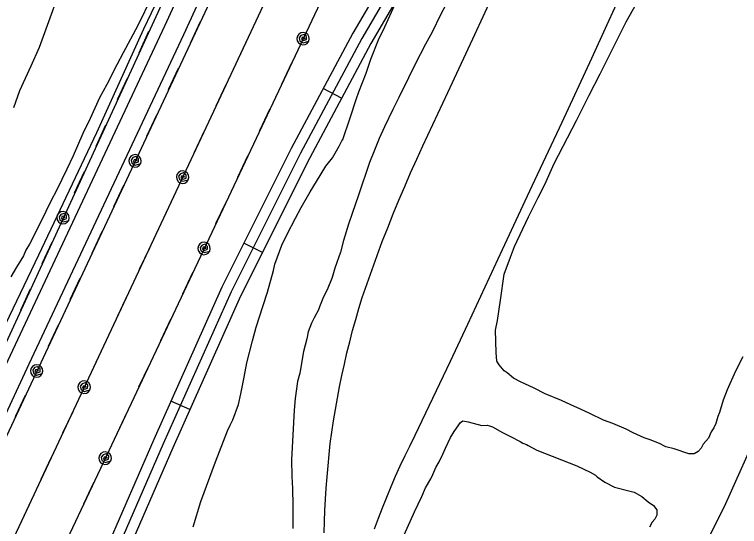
# Model space of a CAD drawing. Extents: x 3625074 to 3663148, y 511451 to 537151.
# Drawn here: x 3652036 to 3653081, y 518184 to 518921 of the extents above; entities that cross this region are included whole.
import ezdxf

# ---------------------------------------------------------------- set-up
doc = ezdxf.new("R2010")
doc.units = 0
for name, color, linetype in [('V-RAIL-TRAK', 7, 'Continuous'), ('V-ROAD-CNTR', 7, 'Continuous'), ('V-SITE-VEGE', 7, 'Continuous'), ('V-TOPO-SHOR', 7, 'Continuous'), ('V-UTIL-LINE', 7, 'Continuous')]:
    doc.layers.add(name, color=color, linetype=linetype)

msp = doc.modelspace()

# ---------------------------------------------------------------- linework, layer by layer
at = {"layer": 'V-RAIL-TRAK'}
for points in [[(3652482.6, 518174.8), (3652483, 518190.9), (3652483.6, 518207), (3652484.4, 518223), (3652485.4, 518239.1), (3652486.6, 518255.2), (3652488, 518271.2), (3652489.5, 518287.3), (3652491.3, 518303.3), (3652493.6, 518319.7), (3652496, 518336.1), (3652498.7, 518352.4), (3652501.6, 518368.8), (3652504.7, 518385.1), (3652508, 518401.3), (3652511.5, 518417.5), (3652515.3, 518433.7), (3652519.3, 518449.8), (3652523.4, 518465.8), (3652527.8, 518481.8), (3652532.4, 518497.7), (3652537.3, 518513.6), (3652544.2, 518533.8), (3652551.4, 518554), (3652558.7, 518574.1), (3652566.2, 518594.1), (3652574, 518614), (3652581.9, 518633.9), (3652590.1, 518653.7), (3652598.4, 518673.3), (3652607, 518693), (3652615.7, 518712.5), (3652624.7, 518731.9), (3652660.8, 518808.8), (3652696.7, 518885.9), (3652732.3, 518963.1)], [(3652911.5, 518954.5), (3652889.4, 518906.1), (3652867.5, 518857.6), (3652824.7, 518765.7), (3652781.7, 518673.8), (3652738.7, 518582), (3652714, 518528.3), (3652689.1, 518474.8), (3652664, 518421.3), (3652638.7, 518367.9), (3652613.1, 518314.7), (3652605.7, 518300.1), (3652598.5, 518285.4), (3652591.6, 518270.6), (3652584.8, 518255.7), (3652578.3, 518240.7), (3652572, 518225.6), (3652565.9, 518210.4), (3652560, 518195.1), (3652554.3, 518179.8)]]:
    msp.add_lwpolyline(points, dxfattribs=at)
at = {"layer": 'V-ROAD-CNTR'}
for p, q in [((3652507.6, 518800.5), (3652481.1, 518814.7)), ((3652393.7, 518578.5), (3652366.8, 518591.9)), ((3652289.1, 518352.2), (3652261.7, 518364.4))]:
    msp.add_line(p, q, dxfattribs=at)
for points in [[(3653675.6, 521336.6), (3653663.2, 521281.1), (3653546.2, 521057.4), (3653438.7, 520830.2), (3653355, 520648.6), (3653273.3, 520439.4), (3653200.7, 520308.3), (3653139.6, 520170.9), (3653091.2, 520048.9), (3653018.4, 519869.6), (3652945.3, 519722.8), (3652898.8, 519596.9), (3652869.3, 519520.8), (3652796, 519388.4), (3652714.6, 519242.2), (3652615.3, 519050.7), (3652523.6, 518894), (3652434.9, 518728.2), (3652335, 518528.2), (3652236.9, 518309.1), (3652169.5, 518153.7), (3652039.7, 517812.8)], [(3653690.3, 521333.3), (3653677.4, 521275.9), (3653559.6, 521050.7), (3653452.3, 520823.9), (3653368.9, 520642.8), (3653286.9, 520433), (3653214.1, 520301.6), (3653153.4, 520165.1), (3653105.2, 520043.3), (3653032.1, 519863.4), (3652959.1, 519716.8), (3652912.8, 519591.5), (3652882.9, 519514.5), (3652809.1, 519381.1), (3652727.8, 519235.1), (3652628.4, 519043.5), (3652536.7, 518886.6), (3652448.2, 518721.4), (3652348.6, 518521.8), (3652250.7, 518303), (3652183.4, 518148.1), (3652053.7, 517807.5)], [(3653704.9, 521330), (3653691.6, 521270.7), (3653573.1, 521044), (3653465.9, 520817.5), (3653382.7, 520636.9), (3653300.5, 520426.7), (3653227.6, 520294.9), (3653167.3, 520159.3), (3653119.1, 520037.8), (3653045.8, 519857.2), (3652972.8, 519710.9), (3652926.9, 519586.2), (3652896.5, 519508.1), (3652822.2, 519373.8), (3652741, 519228), (3652641.5, 519036.3), (3652549.8, 518879.3), (3652461.6, 518714.5), (3652362.1, 518515.4), (3652264.4, 518297), (3652197.3, 518142.4), (3652067.8, 517802.2)], [(3651403.7, 517088.3), (3651444.3, 517175.7), (3651606.2, 517525.6), (3651780.4, 517893.3), (3652030.4, 518430.6), (3652252.9, 518904.8), (3652465, 519366), (3652614.1, 519691.3), (3652848.5, 520204.7), (3653109.5, 520745.2), (3653180.3, 520905.6), (3653198.7, 520958.5), (3653207, 521019.1)], [(3651430.9, 517075.7), (3651471.5, 517163.1), (3651633.3, 517512.9), (3651807.5, 517880.6), (3652057.6, 518417.9), (3652280.1, 518892.2), (3652492.2, 519353.5), (3652630.1, 519654.2)]]:
    msp.add_lwpolyline(points, dxfattribs=at)
at = {"layer": 'V-SITE-VEGE'}
for p, q in [((3652087.8, 518916.4), (3652098, 518944.7)), ((3652235.2, 518949.4), (3652214.2, 518905)), ((3652569.6, 518903.1), (3652584.3, 518934.8)), ((3652658.1, 518935.7), (3652650.2, 518920.6)), ((3652650.2, 518920.6), (3652638, 518895.7)), ((3652072.1, 518873.9), (3652087.8, 518916.4)), ((3652214.2, 518905), (3652192.7, 518866)), ((3652560.8, 518884.5), (3652569.6, 518903.1)), ((3652638, 518895.7), (3652628.2, 518878.1)), ((3652549.6, 518856.7), (3652560.8, 518884.5)), ((3652628.2, 518878.1), (3652613.5, 518849.3)), ((3652060.3, 518847.1), (3652072.1, 518873.9)), ((3652192.7, 518866), (3652183.9, 518848.4)), ((3652542.7, 518836.7), (3652549.6, 518856.7)), ((3652044.2, 518811.5), (3652060.3, 518847.1)), ((3652183.9, 518848.4), (3652169.2, 518820.1)), ((3652613.5, 518849.3), (3652603.7, 518829.8)), ((3652532.4, 518809.9), (3652542.7, 518836.7)), ((3652603.7, 518829.8), (3652590, 518801.5)), ((3652169.2, 518820.1), (3652158.9, 518801.1)), ((3652035.3, 518787.1), (3652044.2, 518811.5)), ((3652529, 518800.1), (3652532.4, 518809.9)), ((3652158.9, 518801.1), (3652145.2, 518771.3)), ((3652519.2, 518770.8), (3652529, 518800.1)), ((3652590, 518801.5), (3652581.2, 518784.4)), ((3652581.2, 518784.4), (3652569.5, 518759.1)), ((3652145.2, 518771.3), (3652134.9, 518749.9)), ((3652509.4, 518741.1), (3652519.2, 518770.8)), ((3652569.5, 518759.1), (3652561.6, 518742.5)), ((3652134.9, 518749.9), (3652120.7, 518717.6)), ((3652507.9, 518739.1), (3652509.4, 518741.1)), ((3652561.6, 518742.5), (3652554.8, 518725.9)), ((3652494.2, 518714.7), (3652504, 518731.3)), ((3652504, 518731.3), (3652507.9, 518739.1)), ((3652554.8, 518725.9), (3652547.9, 518707.8)), ((3652120.7, 518717.6), (3652111.9, 518698.1)), ((3652484.9, 518702.5), (3652494.2, 518714.7)), ((3652471.2, 518680.6), (3652484.9, 518702.5)), ((3652547.9, 518707.8), (3652531.7, 518661)), ((3652111.9, 518698.1), (3652097.2, 518668.4)), ((3652462.4, 518665.9), (3652471.2, 518680.6)), ((3652097.2, 518668.4), (3652088.4, 518651.3)), ((3652449.2, 518643), (3652462.4, 518665.9)), ((3652531.7, 518661), (3652522.9, 518634.6)), ((3652088.4, 518651.3), (3652074.7, 518623.5)), ((3652440.9, 518627.9), (3652449.2, 518643)), ((3652429.1, 518604.9), (3652440.9, 518627.9)), ((3652522.9, 518634.6), (3652517.5, 518619)), ((3652074.7, 518623.5), (3652058, 518590.3)), ((3652517.5, 518619), (3652510.2, 518595.6)), ((3652421.3, 518588.8), (3652429.1, 518604.9)), ((3652510.2, 518595.6), (3652505.8, 518579)), ((3652058, 518590.3), (3652052.7, 518581.5)), ((3652411.5, 518561.5), (3652421.3, 518588.8)), ((3652052.7, 518581.5), (3652049.2, 518573.7)), ((3652505.8, 518579), (3652497.9, 518556)), ((3652049.2, 518573.7), (3652039.4, 518557.1)), ((3652039.4, 518557.1), (3652031.1, 518543.4)), ((3652409.5, 518552.2), (3652411.5, 518561.5)), ((3652497.9, 518556), (3652494, 518542.4)), ((3652400.7, 518521), (3652409.5, 518552.2)), ((3652494, 518542.4), (3652486.6, 518524.8)), ((3652486.6, 518524.8), (3652481.7, 518514.6)), ((3652394.3, 518500.5), (3652400.7, 518521)), ((3652481.7, 518514.6), (3652475.9, 518499.9)), ((3652384.5, 518470.7), (3652394.3, 518500.5)), ((3652474.4, 518496), (3652468, 518484.3)), ((3652475.9, 518499.9), (3652474.4, 518496)), ((3652468, 518484.3), (3652464.1, 518476.5)), ((3652379.1, 518451.2), (3652384.5, 518470.7)), ((3652464.1, 518476.5), (3652459.2, 518464.3)), ((3652459.2, 518464.3), (3652457.3, 518454)), ((3652370.8, 518419.5), (3652379.1, 518451.2)), ((3652457.3, 518454), (3652452.8, 518436)), ((3652452.8, 518436), (3652447.4, 518404.7)), ((3652367.3, 518399), (3652370.8, 518419.5)), ((3652362.4, 518374.6), (3652367.3, 518399)), ((3652447.4, 518404.7), (3652444, 518392.5)), ((3652444, 518392.5), (3652440.5, 518368.1)), ((3652359, 518359.4), (3652362.4, 518374.6)), ((3652440.5, 518368.1), (3652439.1, 518351.5)), ((3652350.7, 518337.5), (3652359, 518359.4)), ((3652439.1, 518351.5), (3652435.6, 518279.8)), ((3652347.2, 518329.7), (3652350.7, 518337.5)), ((3652678.9, 518333.5), (3652682, 518335.9)), ((3652682, 518335.9), (3652689.8, 518334.5)), ((3652689.8, 518334.5), (3652709.5, 518329.4)), ((3652343.3, 518321.4), (3652347.2, 518329.7)), ((3652669.8, 518320.8), (3652678.9, 518333.5)), ((3652709.5, 518329.4), (3652717.3, 518329.6)), ((3652717.3, 518329.6), (3652720.4, 518328.8)), ((3652720.4, 518328.8), (3652725.1, 518327.4)), ((3652725.1, 518327.4), (3652739.3, 518319.1)), ((3652325.7, 518277), (3652343.3, 518321.4)), ((3652664.5, 518312.1), (3652669.8, 518320.8)), ((3652739.3, 518319.1), (3652751.9, 518313.1)), ((3652751.9, 518313.1), (3652764.6, 518306.3)), ((3652657, 518296.4), (3652664.5, 518312.1)), ((3652764.6, 518306.3), (3652768.5, 518304)), ((3652768.5, 518304), (3652774, 518301.8)), ((3652653.3, 518287.7), (3652657, 518296.4)), ((3652774, 518301.8), (3652776.4, 518300.3)), ((3652776.4, 518300.3), (3652789, 518293.5)), ((3652789, 518293.5), (3652846.5, 518271.2)), ((3652648, 518276.7), (3652653.3, 518287.7)), ((3652304.6, 518219.9), (3652325.7, 518277)), ((3652435.6, 518279.8), (3652436, 518255.8)), ((3652643.5, 518268.8), (3652648, 518276.7)), ((3652846.5, 518271.2), (3652865.4, 518262.2)), ((3652639, 518258.5), (3652643.5, 518268.8)), ((3652865.4, 518262.2), (3652873.3, 518257.6)), ((3652436, 518255.8), (3652437, 518238.3)), ((3652628.4, 518239.6), (3652636, 518252.2)), ((3652636, 518252.2), (3652639, 518258.5)), ((3652873.3, 518257.6), (3652875.7, 518255.4)), ((3652875.7, 518255.4), (3652886.7, 518247.8)), ((3652886.7, 518247.8), (3652900.9, 518240.2)), ((3652900.9, 518240.2), (3652921.4, 518235.2)), ((3652437, 518238.3), (3652437.4, 518213.8)), ((3652623.2, 518227), (3652628.4, 518239.6)), ((3652921.4, 518235.2), (3652929.2, 518233)), ((3652929.2, 518233), (3652940.2, 518226.9)), ((3652293.8, 518183.3), (3652304.6, 518219.9)), ((3652612.7, 518204.9), (3652623.2, 518227)), ((3652940.2, 518226.9), (3652949, 518219.3)), ((3652949, 518219.3), (3652956.9, 518214)), ((3652437.4, 518213.8), (3652437.4, 518181.1)), ((3652956.9, 518214), (3652961.7, 518207.8)), ((3652597.8, 518171.8), (3652612.7, 518204.9)), ((3652961.9, 518200), (3652958.8, 518194.5)), ((3652961.7, 518207.8), (3652961.9, 518200)), ((3652955, 518189.8), (3652951.3, 518182.6)), ((3652958.8, 518194.5), (3652955, 518189.8))]:
    msp.add_line(p, q, dxfattribs=at)
msp.add_lwpolyline([(3653085.5, 518428.1), (3653074.9, 518407.6), (3653063, 518380.8), (3653057, 518365.9), (3653051.9, 518347.8), (3653049.7, 518342.3), (3653046.7, 518332.1), (3653043.7, 518325.8), (3653039.9, 518320.2), (3653036.2, 518310.8), (3653028.6, 518302.1), (3653025.6, 518296.5), (3653021, 518291.8), (3653015.6, 518288.5), (3653007.8, 518288.4), (3652986.5, 518295.8), (3652974.8, 518298.7), (3652965.3, 518303.2), (3652951.9, 518308.4), (3652943.3, 518311.3), (3652927.5, 518318.8), (3652917.3, 518324.1), (3652898.4, 518332.3), (3652885, 518336.7), (3652865.3, 518346.5), (3652851.9, 518352.5), (3652837.7, 518359.2), (3652824.3, 518365.2), (3652800.7, 518374.9), (3652784.9, 518383.2), (3652765.2, 518392.2), (3652755, 518397.5), (3652746.2, 518405.1), (3652741.5, 518408.1), (3652734.3, 518416.6), (3652731.1, 518422), (3652730.1, 518434.4), (3652729.4, 518466.4), (3652732.3, 518480.6), (3652736.4, 518509.5), (3652741.9, 518547.1), (3652750.8, 518571.5), (3652756.7, 518587.2), (3652777, 518629.8), (3652790.5, 518657.4), (3652800.3, 518676.3), (3652813.8, 518706.3), (3652846.1, 518768.6), (3652859.6, 518795.4), (3652864.1, 518804.8), (3652879.9, 518835.6), (3652890.5, 518856.9), (3652906.2, 518888.4), (3652917.5, 518910.5), (3652938.6, 518948.4)], dxfattribs=at)
at = {"layer": 'V-TOPO-SHOR'}
for points in [[(3652539.7, 519698.3), (3652541.1, 519690), (3652543.7, 519679.5), (3652544.1, 519678.1), (3652547.9, 519666.6), (3652553, 519652.4), (3652557.2, 519639.7), (3652560.7, 519623.8), (3652559.4, 519608.3), (3652556.1, 519596.3), (3652547, 519572.6), (3652475.5, 519439.3), (3652408, 519308.2), (3652383.8, 519261.1), (3652374.7, 519237.4), (3652370.7, 519221), (3652366.2, 519204.6), (3652360.2, 519187.8), (3652350.6, 519166.1), (3652334.1, 519136.7), (3652288.6, 519038.6), (3652222, 518899.9), (3652154.5, 518750.4)], [(3653342.1, 518807.2), (3653288.6, 518691.8), (3653236.1, 518587.2), (3653203.2, 518516.9), (3653160.7, 518430), (3653110.2, 518326.7), (3653060.6, 518216.2), (3653007.7, 518110.4), (3653003.9, 518098.8), (3652998.4, 518077.2), (3652997.1, 518062), (3652999.3, 518052.1), (3653004.7, 518037.1), (3653012.1, 518021)], [(3652154.5, 518750.4), (3652070.7, 518574.7), (3652006.8, 518442), (3651943.3, 518310.5), (3651893, 518194.4), (3651856.5, 518124), (3651848.9, 518105.1), (3651841.3, 518084.7), (3651829.9, 518061), (3651812.9, 518031.5), (3651794.1, 517995.7), (3651786.2, 517973.7), (3651757.7, 517903), (3651741.7, 517865.7), (3651714.6, 517805.8), (3651692.4, 517761.5), (3651660.5, 517700), (3651642.5, 517664.2), (3651625.1, 517630.6)]]:
    msp.add_lwpolyline(points, dxfattribs=at)
at = {"layer": 'V-UTIL-LINE'}
for points in [[(3659771.1, 529450.8), (3657365.1, 528146.3), (3656699.1, 527790), (3656427.1, 527839), (3656327.5, 527630.3), (3656207.2, 527529.3), (3656013.8, 527060.1), (3655819.7, 526594.4), (3655623.7, 526137.8), (3655417.3, 525655), (3655218.7, 525191.1), (3655001.9, 524723.1), (3654787.3, 524262), (3654583.4, 523800.7), (3654361.6, 523341.6), (3654147.9, 522884.1), (3653919.5, 522383.1), (3653709.5, 521948.9), (3653498.5, 521494.6), (3653068.3, 520569.6), (3652663.4, 519678), (3651448.8, 517085.6)], [(3656277.2, 527897.8), (3656156.6, 527548.5), (3655755.9, 526641.3), (3655554.1, 526173.8), (3655354.7, 525697.2), (3654938.7, 524741.6), (3654301.9, 523369), (3653663.1, 522002.8), (3653424.5, 521499.8), (3652805, 520147.4), (3651873.3, 518122), (3651389.9, 517085)], [(3656593.7, 527803.8), (3655527.1, 525607.7), (3652897.2, 519829.4), (3651602.8, 517087.1)], [(3655691.9, 526101.8), (3655057, 524706.2), (3654410.7, 523315.7), (3653766.4, 521920.5), (3653279.9, 520844.6), (3652474, 519103.5), (3651527.9, 517086.4)], [(3652303.7, 518910.3), (3652289.3, 518879.5)], [(3652229.5, 518896.4), (3652215.3, 518865.5)], [(3652452, 518886.2), (3652454.9, 518886.7), (3652453.2, 518888.3), (3652450.5, 518887.8), (3652449.6, 518885), (3652452.6, 518883.5), (3652457, 518884.9), (3652457.1, 518889.2), (3652453.4, 518892.4), (3652449, 518891), (3652446.3, 518887.5), (3652447.5, 518882.8), (3652452.3, 518880.2), (3652460.2, 518882.4), (3652461, 518885.8), (3652460.5, 518889.2), (3652458.7, 518892.2), (3652455.9, 518894.3), (3652452.5, 518895.2), (3652449, 518894.7), (3652446, 518892.9), (3652443.9, 518890), (3652443, 518886.6), (3652443.6, 518883.2), (3652445.4, 518880.2), (3652448.2, 518878.1), (3652451.6, 518877.2), (3652455.1, 518877.7), (3652458.1, 518879.5), (3652460.2, 518882.4)], [(3652372.4, 518886.9), (3652357.9, 518856.1)], [(3652435.4, 518850.9), (3652420.9, 518820.2)], [(3652272.3, 518843.3), (3652257.9, 518812.5)], [(3652198.6, 518829.1), (3652184.4, 518798.3)], [(3652341, 518819.9), (3652326.5, 518789.1)], [(3652403.8, 518784), (3652389.3, 518753.3)], [(3652240.9, 518776.3), (3652226.5, 518745.5)], [(3652167.6, 518761.9), (3652153.4, 518731)], [(3652309.5, 518752.9), (3652295.1, 518722.1)], [(3652210, 518710.2), (3652212.8, 518710.7), (3652211.2, 518712.3), (3652208.5, 518711.8), (3652207.5, 518709.1), (3652210.5, 518707.5), (3652215, 518709), (3652215, 518713.2), (3652211.3, 518716.4), (3652206.9, 518715), (3652204.2, 518711.5), (3652205.4, 518706.8), (3652210.3, 518704.2), (3652218.1, 518706.4), (3652219, 518709.8), (3652218.4, 518713.3), (3652216.6, 518716.3), (3652213.8, 518718.4), (3652210.4, 518719.2), (3652206.9, 518718.7), (3652203.9, 518716.9), (3652201.8, 518714), (3652201, 518710.6), (3652201.5, 518707.2), (3652203.3, 518704.1), (3652206.1, 518702.1), (3652209.6, 518701.2), (3652213, 518701.8), (3652216, 518703.6), (3652218.1, 518706.4)], [(3652372.2, 518717.1), (3652357.7, 518686.3)], [(3652136.7, 518694.7), (3652122.5, 518663.8)], [(3652278.5, 518686.8), (3652281.4, 518687.3), (3652279.7, 518688.9), (3652277, 518688.4), (3652276.1, 518685.6), (3652279.1, 518684.1), (3652283.6, 518685.5), (3652283.6, 518689.8), (3652279.9, 518693), (3652275.5, 518691.6), (3652272.8, 518688.1), (3652274, 518683.4), (3652278.8, 518680.8), (3652286.7, 518683), (3652287.5, 518686.4), (3652287, 518689.9), (3652285.2, 518692.9), (3652282.4, 518694.9), (3652278.9, 518695.8), (3652275.5, 518695.3), (3652272.5, 518693.4), (3652270.4, 518690.6), (3652269.5, 518687.2), (3652270.1, 518683.7), (3652271.9, 518680.7), (3652274.7, 518678.7), (3652278.1, 518677.8), (3652281.6, 518678.3), (3652284.6, 518680.2), (3652286.7, 518683)], [(3652193.4, 518674.9), (3652179, 518644.1)], [(3652262, 518651.5), (3652247.5, 518620.7)], [(3652340.6, 518650.2), (3652326.1, 518619.4)], [(3652106.2, 518628.4), (3652109, 518628.9), (3652107.4, 518630.5), (3652104.7, 518630), (3652103.8, 518627.2), (3652106.8, 518625.6), (3652111.2, 518627.1), (3652111.2, 518631.4), (3652107.5, 518634.5), (3652103.2, 518633.2), (3652100.5, 518629.6), (3652101.7, 518624.9), (3652106.5, 518622.4), (3652114.4, 518624.6), (3652115.2, 518628), (3652114.7, 518631.5), (3652112.8, 518634.5), (3652110, 518636.5), (3652106.6, 518637.4), (3652103.1, 518636.8), (3652100.1, 518635), (3652098, 518632.1), (3652097.2, 518628.7), (3652097.8, 518625.2), (3652099.6, 518622.3), (3652102.5, 518620.2), (3652105.9, 518619.4), (3652109.3, 518619.9), (3652112.3, 518621.8), (3652114.4, 518624.6)], [(3652162, 518607.9), (3652147.6, 518577.1)], [(3652089.9, 518592.9), (3652075.7, 518562)], [(3652230.6, 518584.5), (3652216.1, 518553.7)], [(3652309.5, 518584.2), (3652312.3, 518584.6), (3652310.7, 518586.3), (3652308, 518585.8), (3652307, 518583), (3652310, 518581.4), (3652314.5, 518582.9), (3652314.5, 518587.1), (3652310.8, 518590.3), (3652306.5, 518589), (3652303.7, 518585.5), (3652304.9, 518580.8), (3652309.7, 518578.1), (3652317.6, 518580.3), (3652318.4, 518583.7), (3652317.9, 518587.2), (3652316.1, 518590.2), (3652313.3, 518592.3), (3652309.9, 518593.1), (3652306.4, 518592.6), (3652303.4, 518590.8), (3652301.3, 518588), (3652300.5, 518584.6), (3652301, 518581.1), (3652302.8, 518578.1), (3652305.6, 518576), (3652309, 518575.2), (3652312.5, 518575.7), (3652315.5, 518577.5), (3652317.6, 518580.3)], [(3652292.8, 518548.9), (3652278.3, 518518.1)], [(3652130.6, 518540.9), (3652116.2, 518510.1)], [(3652059, 518525.7), (3652044.8, 518494.8)], [(3652199.1, 518517.5), (3652184.7, 518486.7)], [(3652261.2, 518482), (3652246.7, 518451.2)], [(3652099.2, 518473.9), (3652084.8, 518443.1)], [(3652167.7, 518450.5), (3652153.3, 518419.7)], [(3652068.3, 518407.8), (3652071.1, 518408.2), (3652069.5, 518409.9), (3652066.8, 518409.4), (3652065.8, 518406.6), (3652068.8, 518405), (3652073.3, 518406.5), (3652073.3, 518410.8), (3652069.6, 518413.9), (3652065.2, 518412.6), (3652062.5, 518409.1), (3652063.7, 518404.4), (3652068.5, 518401.8), (3652076.4, 518403.9), (3652077.2, 518407.4), (3652076.7, 518410.8), (3652074.9, 518413.8), (3652072.1, 518415.9), (3652068.7, 518416.8), (3652065.2, 518416.2), (3652062.2, 518414.4), (3652060.1, 518411.6), (3652059.3, 518408.2), (3652059.8, 518404.7), (3652061.6, 518401.7), (3652064.4, 518399.6), (3652067.8, 518398.8), (3652071.3, 518399.3), (3652074.3, 518401.1), (3652076.4, 518403.9)], [(3652229.6, 518415), (3652215.1, 518384.3)], [(3652136.7, 518384.4), (3652139.5, 518384.9), (3652137.9, 518386.5), (3652135.2, 518386), (3652134.3, 518383.2), (3652137.3, 518381.7), (3652141.7, 518383.1), (3652141.8, 518387.4), (3652138.1, 518390.6), (3652133.7, 518389.2), (3652131, 518385.7), (3652132.2, 518381), (3652137, 518378.4), (3652144.9, 518380.6), (3652145.7, 518384), (3652145.2, 518387.5), (3652143.4, 518390.5), (3652140.5, 518392.6), (3652137.1, 518393.4), (3652133.7, 518392.9), (3652130.6, 518391.1), (3652128.6, 518388.2), (3652127.7, 518384.8), (3652128.2, 518381.3), (3652130.1, 518378.3), (3652132.9, 518376.3), (3652136.3, 518375.4), (3652139.8, 518375.9), (3652142.8, 518377.8), (3652144.9, 518380.6)], [(3652051.7, 518372.5), (3652037.3, 518341.7)], [(3652120.2, 518349.1), (3652105.7, 518318.3)], [(3652198.1, 518348.1), (3652183.5, 518317.4)], [(3652088.7, 518282.1), (3652074.3, 518251.3)], [(3652166.9, 518282.1), (3652169.7, 518282.6), (3652168.1, 518284.2), (3652165.4, 518283.7), (3652164.5, 518281), (3652167.5, 518279.4), (3652171.9, 518280.8), (3652172, 518285.1), (3652168.3, 518288.3), (3652163.9, 518286.9), (3652161.1, 518283.4), (3652162.3, 518278.7), (3652167.2, 518276.1), (3652175, 518278.3), (3652175.9, 518281.7), (3652175.4, 518285.2), (3652173.6, 518288.2), (3652170.7, 518290.3), (3652167.3, 518291.1), (3652163.9, 518290.6), (3652160.8, 518288.8), (3652158.8, 518286), (3652157.9, 518282.5), (3652158.4, 518279.1), (3652160.2, 518276.1), (3652163, 518274), (3652166.5, 518273.1), (3652169.9, 518273.6), (3652172.9, 518275.5), (3652175, 518278.3)], [(3652150.2, 518246.8), (3652135.7, 518216.1)], [(3652057.3, 518215.1), (3652042.9, 518184.3)]]:
    msp.add_lwpolyline(points, dxfattribs=at)

doc.saveas('drawing.dxf')
